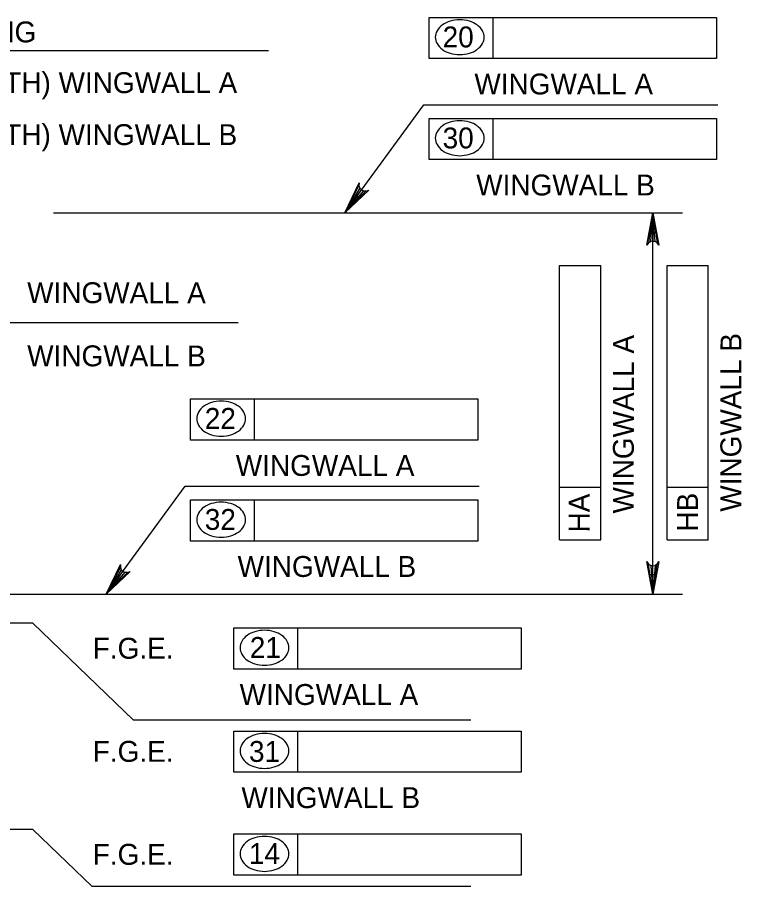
# Model space of a CAD drawing. Extents: x 635440 to 640306, y 296653 to 298484.
# Drawn here: x 638935.2 to 639039.1, y 297968 to 298092.8 of the extents above; entities that cross this region are included whole.
import ezdxf

# ---------------------------------------------------------------- set-up
doc = ezdxf.new("R2010")
doc.units = 0
doc.layers.add('5', color=7, linetype='Continuous')

msp = doc.modelspace()

# ---------------------------------------------------------------- linework, layer by layer
at = {"layer": '5'}
for p, q in [((638994.31, 298086.89), (638994.31, 298092.79)), ((638994.31, 298092.79), (639035.52, 298092.79)), ((639003.48, 298086.89), (639003.48, 298092.79)), ((639035.52, 298092.79), (639035.52, 298086.89)), ((638877.56, 298088.03), (638971.25, 298088.03)), ((639035.52, 298086.89), (638994.31, 298086.89)), ((638994.31, 298078.29), (639035.52, 298078.29)), ((638994.31, 298072.38), (638994.31, 298078.29)), ((639003.48, 298072.38), (639003.48, 298078.29)), ((639035.52, 298078.29), (639035.52, 298072.38)), ((639035.52, 298072.38), (638994.31, 298072.38)), ((638940.37, 298064.76), (639030.66, 298064.76)), ((639026.41, 298010.01), (639026.41, 298064.76)), ((639013.01, 298017.79), (639013.01, 298057.17)), ((639013.01, 298057.17), (639018.91, 298057.17)), ((639018.91, 298017.79), (639018.91, 298057.17)), ((639028.43, 298057.17), (639034.34, 298057.17)), ((639028.43, 298017.79), (639028.43, 298057.17)), ((639034.34, 298017.79), (639034.34, 298057.17)), ((638966.91, 298048.97), (638892.07, 298048.97)), ((638960.07, 298038.04), (639001.28, 298038.04)), ((638960.07, 298032.13), (638960.07, 298038.04)), ((638969.24, 298032.13), (638969.24, 298038.04)), ((639001.28, 298038.04), (639001.28, 298032.13)), ((639001.28, 298032.13), (638960.07, 298032.13)), ((639013.01, 298025.36), (639018.91, 298025.36)), ((639028.43, 298025.36), (639034.34, 298025.36)), ((638960.07, 298023.54), (639001.28, 298023.54)), ((638960.07, 298017.63), (638960.07, 298023.54)), ((638969.24, 298017.63), (638969.24, 298023.54)), ((639001.28, 298023.54), (639001.28, 298017.63)), ((639013.01, 298017.79), (639018.91, 298017.79)), ((639028.43, 298017.79), (639034.34, 298017.79)), ((639001.28, 298017.63), (638960.07, 298017.63)), ((638929.21, 298010.01), (639030.66, 298010.01)), ((638937.43, 298005.82), (638929.15, 298005.82)), ((638937.43, 298005.82), (638951.86, 297991.92)), ((638966.29, 298005.16), (639007.5, 298005.16)), ((638966.29, 297999.25), (638966.29, 298005.16)), ((638975.46, 297999.25), (638975.46, 298005.16)), ((639007.5, 298005.16), (639007.5, 297999.25)), ((639007.5, 297999.25), (638966.29, 297999.25)), ((639000.3, 297991.92), (638951.86, 297991.92)), ((638966.29, 297990.36), (639007.5, 297990.36)), ((638966.29, 297984.45), (638966.29, 297990.36)), ((638975.46, 297984.45), (638975.46, 297990.36)), ((639007.5, 297990.36), (639007.5, 297984.45)), ((639007.5, 297984.45), (638966.29, 297984.45)), ((638937.43, 297976.24), (638841.85, 297976.24)), ((638937.43, 297976.24), (638945.95, 297968.03)), ((638966.29, 297975.58), (639007.5, 297975.58)), ((638966.29, 297969.67), (638966.29, 297975.58)), ((638975.46, 297969.67), (638975.46, 297975.58)), ((639007.5, 297975.58), (639007.5, 297969.67)), ((639007.5, 297969.67), (638966.29, 297969.67)), ((639000.3, 297968.03), (638945.95, 297968.03))]:
    msp.add_line(p, q, dxfattribs=at)
for points in [[(638982.18, 298064.76), (638993.52, 298080.25), (639035.71, 298080.25)], [(638982.18, 298064.76), (638984.23, 298069.03), (638984.22, 298068.6), (638984.36, 298068.26), (638984.58, 298068.03), (638984.87, 298067.89), (638985.23, 298067.86), (638985.64, 298068), (638982.18, 298064.76), (638985.23, 298067.86), (638984.87, 298067.89), (638982.18, 298064.76), (638984.58, 298068.03), (638984.36, 298068.26), (638982.18, 298064.76), (638984.22, 298068.6)], [(639026.41, 298064.76), (639027.28, 298060.1), (639027.04, 298060.45), (639026.72, 298060.64), (639026.41, 298060.69), (639026.1, 298060.64), (639025.79, 298060.45), (639025.54, 298060.1), (639026.41, 298064.76), (639025.79, 298060.45), (639026.1, 298060.64), (639026.41, 298064.76), (639026.41, 298060.69), (639026.72, 298060.64), (639026.41, 298064.76), (639027.04, 298060.45)], [(638947.94, 298010.01), (638959.29, 298025.5), (639001.48, 298025.5)], [(638947.94, 298010.01), (638949.99, 298014.28), (638949.98, 298013.85), (638950.12, 298013.51), (638950.35, 298013.28), (638950.63, 298013.14), (638950.99, 298013.11), (638951.4, 298013.25), (638947.94, 298010.01), (638950.99, 298013.11), (638950.63, 298013.14), (638947.94, 298010.01), (638950.35, 298013.28), (638950.12, 298013.51), (638947.94, 298010.01), (638949.98, 298013.85)], [(639026.41, 298010.01), (639025.54, 298014.67), (639025.79, 298014.31), (639026.1, 298014.12), (639026.41, 298014.07), (639026.72, 298014.12), (639027.04, 298014.31), (639027.28, 298014.67), (639026.41, 298010.01), (639027.04, 298014.31), (639026.72, 298014.12), (639026.41, 298010.01), (639026.41, 298014.07), (639026.1, 298014.12), (639026.41, 298010.01), (639025.79, 298014.31)]]:
    msp.add_lwpolyline(points, dxfattribs=at)
for points in [[(638982.18, 298064.76), (638984.13, 298066.99), (638983.73, 298067.29)], [(639025.94, 298061.92), (639026.88, 298061.92), (639026.41, 298064.76)], [(639025.94, 298012.84), (639026.88, 298012.84), (639026.41, 298010.01)], [(638947.94, 298010.01), (638949.89, 298012.24), (638949.49, 298012.53)]]:
    msp.add_lwpolyline(points, close=True, dxfattribs=at)
for centre, radius, start, end in [((638997.82, 298089.48), 2.76, 125.6316, 149.9767), ((638998.34, 298088.74), 3.66, 106.5358, 125.6316), ((638998.69, 298087.58), 4.87, 90, 106.5358), ((638998.69, 298087.58), 4.87, 73.4642, 90), ((638999.03, 298088.74), 3.66, 54.3684, 73.4642), ((638999.56, 298089.48), 2.76, 30.0233, 54.3684), ((638997.01, 298089.94), 1.83, 149.9767, 180), ((639000.36, 298089.94), 1.83, 0, 30.0233), ((638997.01, 298089.94), 1.83, 180, 210.0233), ((638997.82, 298090.41), 2.76, 210.0233, 234.3684), ((638999.56, 298090.41), 2.76, 305.6316, 329.9767), ((639000.36, 298089.94), 1.83, 329.9767, 0), ((638998.34, 298091.15), 3.66, 234.3684, 253.4642), ((638998.69, 298092.31), 4.87, 253.4642, 270), ((638998.69, 298092.31), 4.87, 270, 286.5358), ((638999.03, 298091.15), 3.66, 286.5358, 305.6316), ((638998.34, 298074.25), 3.66, 106.5358, 125.6316), ((638998.69, 298073.09), 4.87, 90, 106.5358), ((638998.69, 298073.09), 4.87, 73.4642, 90), ((638999.03, 298074.25), 3.66, 54.3684, 73.4642), ((638997.01, 298075.45), 1.83, 149.9767, 180), ((638997.82, 298074.98), 2.76, 125.6316, 149.9767), ((638999.56, 298074.98), 2.76, 30.0233, 54.3684), ((639000.36, 298075.45), 1.83, 0, 30.0233), ((638997.01, 298075.45), 1.83, 180, 210.0233), ((639000.36, 298075.45), 1.83, 329.9767, 0), ((638997.82, 298075.91), 2.76, 210.0233, 234.3684), ((638999.56, 298075.91), 2.76, 305.6316, 329.9767), ((638998.34, 298076.65), 3.66, 234.3684, 253.4642), ((638998.69, 298077.81), 4.87, 253.4642, 270), ((638998.69, 298077.81), 4.87, 270, 286.5358), ((638999.03, 298076.65), 3.66, 286.5358, 305.6316), ((638964.45, 298032.83), 4.87, 90, 106.5358), ((638964.45, 298032.83), 4.87, 73.4642, 90), ((638963.58, 298034.73), 2.76, 125.6316, 149.9767), ((638964.1, 298033.99), 3.66, 106.5358, 125.6316), ((638964.79, 298033.99), 3.66, 54.3684, 73.4642), ((638965.32, 298034.73), 2.76, 30.0233, 54.3684), ((638962.77, 298035.19), 1.83, 149.9767, 180), ((638962.77, 298035.19), 1.83, 180, 210.0233), ((638966.13, 298035.19), 1.83, 0, 30.0233), ((638966.13, 298035.19), 1.83, 329.9767, 0), ((638963.58, 298035.66), 2.76, 210.0233, 234.3684), ((638965.32, 298035.66), 2.76, 305.6316, 329.9767), ((638964.1, 298036.39), 3.66, 234.3684, 253.4642), ((638964.45, 298037.55), 4.87, 253.4642, 270), ((638964.45, 298037.55), 4.87, 270, 286.5358), ((638964.79, 298036.39), 3.66, 286.5358, 305.6316), ((638964.1, 298019.49), 3.66, 106.5358, 125.6316), ((638964.45, 298018.33), 4.87, 90, 106.5358), ((638964.45, 298018.33), 4.87, 73.4642, 90), ((638964.79, 298019.49), 3.66, 54.3684, 73.4642), ((638962.77, 298020.69), 1.83, 149.9767, 180), ((638963.58, 298020.23), 2.76, 125.6316, 149.9767), ((638965.32, 298020.23), 2.76, 30.0233, 54.3684), ((638966.13, 298020.69), 1.83, 0, 30.0233), ((638962.77, 298020.69), 1.83, 180, 210.0233), ((638966.13, 298020.69), 1.83, 329.9767, 0), ((638963.58, 298021.16), 2.76, 210.0233, 234.3684), ((638964.1, 298021.89), 3.66, 234.3684, 253.4642), ((638964.79, 298021.89), 3.66, 286.5358, 305.6316), ((638965.32, 298021.16), 2.76, 305.6316, 329.9767), ((638964.45, 298023.05), 4.87, 253.4642, 270), ((638964.45, 298023.05), 4.87, 270, 286.5358), ((638969.8, 298001.85), 2.76, 125.6316, 149.9767), ((638970.32, 298001.11), 3.66, 106.5358, 125.6316), ((638970.67, 297999.95), 4.87, 90, 106.5358), ((638970.67, 297999.95), 4.87, 73.4642, 90), ((638971.01, 298001.11), 3.66, 54.3684, 73.4642), ((638971.54, 298001.85), 2.76, 30.0233, 54.3684), ((638968.99, 298002.31), 1.83, 149.9767, 180), ((638972.34, 298002.31), 1.83, 0, 30.0233), ((638968.99, 298002.31), 1.83, 180, 210.0233), ((638972.34, 298002.31), 1.83, 329.9767, 0), ((638969.8, 298002.78), 2.76, 210.0233, 234.3684), ((638970.32, 298003.51), 3.66, 234.3684, 253.4642), ((638971.01, 298003.51), 3.66, 286.5358, 305.6316), ((638971.54, 298002.78), 2.76, 305.6316, 329.9767), ((638970.67, 298004.67), 4.87, 253.4642, 270), ((638970.67, 298004.67), 4.87, 270, 286.5358), ((638969.8, 297987.05), 2.76, 125.6316, 149.9767), ((638970.32, 297986.31), 3.66, 106.5358, 125.6316), ((638970.67, 297985.15), 4.87, 90, 106.5358), ((638970.67, 297985.15), 4.87, 73.4642, 90), ((638971.01, 297986.31), 3.66, 54.3684, 73.4642), ((638971.54, 297987.05), 2.76, 30.0233, 54.3684), ((638968.99, 297987.51), 1.83, 149.9767, 180), ((638972.34, 297987.51), 1.83, 0, 30.0233), ((638968.99, 297987.51), 1.83, 180, 210.0233), ((638969.8, 297987.98), 2.76, 210.0233, 234.3684), ((638971.54, 297987.98), 2.76, 305.6316, 329.9767), ((638972.34, 297987.51), 1.83, 329.9767, 0), ((638970.32, 297988.71), 3.66, 234.3684, 253.4642), ((638971.01, 297988.71), 3.66, 286.5358, 305.6316), ((638970.67, 297989.87), 4.87, 253.4642, 270), ((638970.67, 297989.87), 4.87, 270, 286.5358), ((638970.67, 297970.37), 4.87, 90, 106.5358), ((638970.67, 297970.37), 4.87, 73.4642, 90), ((638969.8, 297972.27), 2.76, 125.6316, 149.9767), ((638970.32, 297971.53), 3.66, 106.5358, 125.6316), ((638971.01, 297971.53), 3.66, 54.3684, 73.4642), ((638971.54, 297972.27), 2.76, 30.0233, 54.3684), ((638968.99, 297972.73), 1.83, 149.9767, 180), ((638972.34, 297972.73), 1.83, 0, 30.0233), ((638968.99, 297972.73), 1.83, 180, 210.0233), ((638969.8, 297973.2), 2.76, 210.0233, 234.3684), ((638971.54, 297973.2), 2.76, 305.6316, 329.9767), ((638972.34, 297972.73), 1.83, 329.9767, 0), ((638970.32, 297973.93), 3.66, 234.3684, 253.4642), ((638970.67, 297975.09), 4.87, 253.4642, 270), ((638970.67, 297975.09), 4.87, 270, 286.5358), ((638971.01, 297973.93), 3.66, 286.5358, 305.6316)]:
    msp.add_arc(centre, radius, start, end, dxfattribs=at)

# ---------------------------------------------------------------- texts
for s, height, p in [('130x450 (6"x18") WING COPING', 3.0001, (638878.22, 298089.2)), ('20', 3, (638996.23, 298088.48)), ('(LENGTH) WINGWALL A', 3.0001, (638921.06, 298081.92)), ('WINGWALL A', 3, (639000.79, 298081.73)), ('(LENGTH) WINGWALL B', 3.0001, (638921.06, 298074.46)), ('30', 3, (638996.23, 298073.98)), ('WINGWALL B', 3, (639001.05, 298067.23)), ('22', 3, (638962.1, 298033.73)), ('WINGWALL A', 3, (638966.55, 298026.98)), ('32', 3, (638962.1, 298019.23)), ('WINGWALL B', 3, (638966.81, 298012.48)), ('F.G.E.', 3, (638946.02, 298000.74)), ('21', 3, (638968.56, 298000.85)), ('WINGWALL A', 3, (638967.1, 297994.1)), ('F.G.E.', 3, (638946.02, 297985.94)), ('31', 3, (638968.44, 297985.93)), ('WINGWALL B', 3, (638967.36, 297979.3)), ('F.G.E.', 3, (638946.02, 297971.16)), ('14', 3, (638968.43, 297971.27))]:
    msp.add_text(s, height=height, dxfattribs=at).set_placement(p)
for s, rotation, p in [('WINGWALL A', 359.9382, (638936.61, 298051.78)), ('WINGWALL A', 89.9382, (639023.66, 298021.58)), ('WINGWALL B', 89.9382, (639039.08, 298021.84)), ('WINGWALL B', 359.9382, (638936.61, 298042.72)), ('HA', 89.9382, (639017.33, 298018.86)), ('HB', 89.9382, (639032.88, 298018.99))]:
    msp.add_text(s, height=3, rotation=rotation, dxfattribs=at).set_placement(p)

doc.saveas('drawing.dxf')
